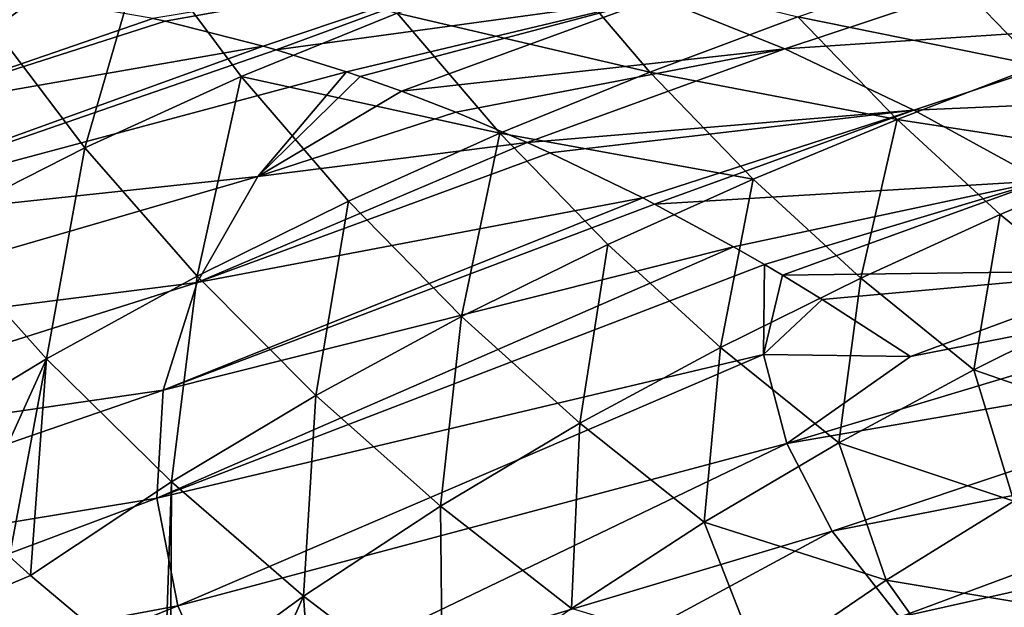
# Model space of a CAD drawing. Header units: metres. Extents: x -106 to 264, y -111 to 81.
# Tile 226 of 549: x 152 to 164, y 20 to 27. Entities that reach past the tile are written whole.
import ezdxf

# ---------------------------------------------------------------- set-up
doc = ezdxf.new("R2010")
doc.units = ezdxf.units.M
doc.layers.add('solid_20422013', color=7, linetype='CONTINUOUS')

msp = doc.modelspace()

# ---------------------------------------------------------------- linework, layer by layer
at = {"layer": 'solid_20422013'}
for points in [[(153.06308, 25.665173, 165.268829), (151.786316, 27.346888, 164.384125), (153.790146, 28.173655, 162.120438)], [(155.005463, 26.548683, 162.958939), (153.06308, 25.665173, 165.268829), (153.790146, 28.173655, 162.120438)], [(156.939087, 27.336397, 160.841354), (155.005463, 26.548683, 162.958939), (153.790146, 28.173655, 162.120438)], [(158.598618, 28.046925, 189.11528), (153.90918, 27.271055, 186.075439), (154.060852, 27.238239, 186.46814)], [(158.598618, 28.046925, 189.11528), (154.060852, 27.238239, 186.46814), (155.277023, 26.92745, 189.627365)], [(158.598618, 28.046925, 189.11528), (155.277023, 26.92745, 189.627365), (155.437988, 26.880468, 190.04451)], [(158.598618, 28.046925, 189.11528), (155.437988, 26.880468, 190.04451), (160.169159, 27.530746, 193.094177)], [(160.076202, 26.605522, 159.626755), (156.939087, 27.336397, 160.841354), (158.854935, 28.037195, 158.894409)], [(161.915146, 27.289049, 157.759567), (160.076202, 26.605522, 159.626755), (158.854935, 28.037195, 158.894409)], [(160.169159, 27.530746, 193.094177), (161.754211, 26.892391, 197.061554), (165.003662, 27.974083, 196.15506)], [(165.003662, 27.974083, 196.15506), (161.754211, 26.892391, 197.061554), (166.62114, 27.214054, 200.103134)], [(164.897064, 26.686716, 156.5979), (161.915146, 27.289049, 157.759567), (163.71936, 27.905516, 156.014877)], [(166.603836, 27.29911, 154.877792), (164.897064, 26.686716, 156.5979), (163.71936, 27.905516, 156.014877)], [(152.395233, 27.535666, 182.125778), (151.576843, 27.634197, 179.943497), (146.403793, 26.180159, 177.374771)], [(152.395233, 27.535666, 182.125778), (146.403793, 26.180159, 177.374771), (144.173859, 24.596161, 181.77449)], [(152.457336, 27.526905, 182.289886), (152.395233, 27.535666, 182.125778), (144.173859, 24.596161, 181.77449)], [(150.482132, 26.09041, 186.213577), (152.457336, 27.526905, 182.289886), (144.173859, 24.596161, 181.77449)], [(153.90918, 27.271055, 186.075439), (152.457336, 27.526905, 182.289886), (150.482132, 26.09041, 186.213577)], [(160.169159, 27.530746, 193.094177), (155.437988, 26.880468, 190.04451), (156.311768, 26.605976, 192.287643)], [(160.169159, 27.530746, 193.094177), (156.311768, 26.605976, 192.287643), (156.481445, 26.548697, 192.720032)], [(160.169159, 27.530746, 193.094177), (156.481445, 26.548697, 192.720032), (156.993484, 26.367441, 194.021255)], [(160.169159, 27.530746, 193.094177), (156.993484, 26.367441, 194.021255), (161.754211, 26.892391, 197.061554)], [(154.060852, 27.238239, 186.46814), (153.90918, 27.271055, 186.075439), (150.482132, 26.09041, 186.213577)], [(153.06308, 25.665173, 165.268829), (151.121399, 24.681765, 167.794312), (151.786316, 27.346888, 164.384125)], [(158.213165, 25.846991, 161.636765), (155.005463, 26.548683, 162.958939), (156.939087, 27.336397, 160.841354)], [(160.076202, 26.605522, 159.626755), (158.213165, 25.846991, 161.636765), (156.939087, 27.336397, 160.841354)], [(163.14476, 26.014938, 158.416718), (160.076202, 26.605522, 159.626755), (161.915146, 27.289049, 157.759567)], [(164.897064, 26.686716, 156.5979), (163.14476, 26.014938, 158.416718), (161.915146, 27.289049, 157.759567)], [(155.277023, 26.92745, 189.627365), (154.060852, 27.238239, 186.46814), (150.482132, 26.09041, 186.213577)], [(161.754211, 26.892391, 197.061554), (163.351959, 26.134039, 201.007492), (166.62114, 27.214054, 200.103134)], [(166.62114, 27.214054, 200.103134), (163.351959, 26.134039, 201.007492), (168.229355, 26.344095, 203.989319)], [(155.277023, 26.92745, 189.627365), (150.482132, 26.09041, 186.213577), (148.955276, 24.641005, 190.239456)], [(155.437988, 26.880468, 190.04451), (155.277023, 26.92745, 189.627365), (148.955276, 24.641005, 190.239456)], [(161.754211, 26.892391, 197.061554), (156.993484, 26.367441, 194.021255), (157.669907, 26.107128, 195.737885)], [(161.754211, 26.892391, 197.061554), (157.669907, 26.107128, 195.737885), (158.553589, 25.730089, 197.980286)], [(161.754211, 26.892391, 197.061554), (158.553589, 25.730089, 197.980286), (163.351959, 26.134039, 201.007492)], [(156.311768, 26.605976, 192.287643), (155.437988, 26.880468, 190.04451), (148.955276, 24.641005, 190.239456)], [(166.123703, 25.557762, 157.167145), (163.14476, 26.014938, 158.416718), (164.897064, 26.686716, 156.5979)], [(155.212051, 25.310934, 195.875519), (156.311768, 26.605976, 192.287643), (148.955276, 24.641005, 190.239456)], [(154.457413, 24.073296, 166.166718), (153.06308, 25.665173, 165.268829), (155.005463, 26.548683, 162.958939)], [(156.336685, 25.005507, 163.809952), (154.457413, 24.073296, 166.166718), (155.005463, 26.548683, 162.958939)], [(158.213165, 25.846991, 161.636765), (156.336685, 25.005507, 163.809952), (155.005463, 26.548683, 162.958939)], [(156.481445, 26.548697, 192.720032), (156.311768, 26.605976, 192.287643), (155.212051, 25.310934, 195.875519)], [(156.993484, 26.367441, 194.021255), (156.481445, 26.548697, 192.720032), (155.212051, 25.310934, 195.875519)], [(161.359283, 25.276693, 160.353439), (158.213165, 25.846991, 161.636765), (160.076202, 26.605522, 159.626755)], [(163.14476, 26.014938, 158.416718), (161.359283, 25.276693, 160.353439), (160.076202, 26.605522, 159.626755)], [(157.669907, 26.107128, 195.737885), (156.993484, 26.367441, 194.021255), (155.212051, 25.310934, 195.875519)], [(163.351959, 26.134039, 201.007492), (164.955139, 25.254879, 204.925598), (168.229355, 26.344095, 203.989319)], [(158.553589, 25.730089, 197.980286), (157.669907, 26.107128, 195.737885), (155.212051, 25.310934, 195.875519)], [(163.351959, 26.134039, 201.007492), (158.553589, 25.730089, 197.980286), (158.83429, 25.603008, 198.687515)], [(163.351959, 26.134039, 201.007492), (158.83429, 25.603008, 198.687515), (159.988068, 25.044571, 201.56839)], [(163.351959, 26.134039, 201.007492), (159.988068, 25.044571, 201.56839), (160.136459, 24.968344, 201.936646)], [(163.351959, 26.134039, 201.007492), (160.136459, 24.968344, 201.936646), (164.955139, 25.254879, 204.925598)], [(162.697342, 24.050146, 161.064011), (161.359283, 25.276693, 160.353439), (163.14476, 26.014938, 158.416718)], [(164.426025, 24.837463, 159.058701), (162.697342, 24.050146, 161.064011), (163.14476, 26.014938, 158.416718)], [(166.123703, 25.557762, 157.167145), (164.426025, 24.837463, 159.058701), (163.14476, 26.014938, 158.416718)], [(157.739807, 23.572397, 164.657364), (156.336685, 25.005507, 163.809952), (158.213165, 25.846991, 161.636765)], [(159.553375, 24.46488, 162.427261), (157.739807, 23.572397, 164.657364), (158.213165, 25.846991, 161.636765)], [(161.359283, 25.276693, 160.353439), (159.553375, 24.46488, 162.427261), (158.213165, 25.846991, 161.636765)], [(158.553589, 25.730089, 197.980286), (155.212051, 25.310934, 195.875519), (154.456238, 23.994467, 199.53215)], [(158.83429, 25.603008, 198.687515), (158.553589, 25.730089, 197.980286), (154.456238, 23.994467, 199.53215)], [(152.586365, 23.047106, 168.729019), (151.121399, 24.681765, 167.794312), (153.06308, 25.665173, 165.268829)], [(154.457413, 24.073296, 166.166718), (152.586365, 23.047106, 168.729019), (153.06308, 25.665173, 165.268829)], [(159.988068, 25.044571, 201.56839), (158.83429, 25.603008, 198.687515), (154.456238, 23.994467, 199.53215)], [(165.768005, 23.74227, 159.679062), (164.426025, 24.837463, 159.058701), (166.123703, 25.557762, 157.167145)], [(155.212051, 25.310934, 195.875519), (148.955276, 24.641005, 190.239456), (147.797394, 23.152905, 194.372803)], [(154.456238, 23.994467, 199.53215), (155.212051, 25.310934, 195.875519), (147.797394, 23.152905, 194.372803)], [(160.952927, 23.189285, 163.201202), (159.553375, 24.46488, 162.427261), (161.359283, 25.276693, 160.353439)], [(164.955139, 25.254879, 204.925598), (160.136459, 24.968344, 201.936646), (161.114212, 24.438089, 204.359589)], [(162.697342, 24.050146, 161.064011), (160.952927, 23.189285, 163.201202), (161.359283, 25.276693, 160.353439)], [(164.955139, 25.254879, 204.925598), (161.114212, 24.438089, 204.359589), (161.498657, 24.216654, 205.309433)], [(164.955139, 25.254879, 204.925598), (161.498657, 24.216654, 205.309433), (161.722183, 24.084608, 205.860794)], [(164.955139, 25.254879, 204.925598), (161.722183, 24.084608, 205.860794), (166.201508, 24.141966, 208.880554)], [(159.988068, 25.044571, 201.56839), (154.456238, 23.994467, 199.53215), (154.037003, 22.660875, 203.236343)], [(160.136459, 24.968344, 201.936646), (159.988068, 25.044571, 201.56839), (154.037003, 22.660875, 203.236343)], [(161.114212, 24.438089, 204.359589), (160.136459, 24.968344, 201.936646), (154.037003, 22.660875, 203.236343)], [(155.931305, 22.592308, 167.063019), (154.457413, 24.073296, 166.166718), (156.336685, 25.005507, 163.809952)], [(157.739807, 23.572397, 164.657364), (155.931305, 22.592308, 167.063019), (156.336685, 25.005507, 163.809952)], [(164.099564, 22.91143, 161.750549), (162.697342, 24.050146, 161.064011), (164.426025, 24.837463, 159.058701)], [(165.768005, 23.74227, 159.679062), (164.099564, 22.91143, 161.750549), (164.426025, 24.837463, 159.058701)], [(152.586365, 23.047106, 168.729019), (150.731277, 21.923008, 171.530502), (151.121399, 24.681765, 167.794312)], [(159.208069, 22.248354, 165.488403), (157.739807, 23.572397, 164.657364), (159.553375, 24.46488, 162.427261)], [(160.952927, 23.189285, 163.201202), (159.208069, 22.248354, 165.488403), (159.553375, 24.46488, 162.427261)], [(161.114212, 24.438089, 204.359589), (154.037003, 22.660875, 203.236343), (153.957458, 21.320013, 206.960724)], [(161.498657, 24.216654, 205.309433), (161.114212, 24.438089, 204.359589), (153.957458, 21.320013, 206.960724)], [(161.48761, 23.100327, 208.391281), (161.498657, 24.216654, 205.309433), (153.957458, 21.320013, 206.960724)], [(161.722183, 24.084608, 205.860794), (161.498657, 24.216654, 205.309433), (161.48761, 23.100327, 208.391281)], [(169.229187, 24.240702, 210.461411), (163.310257, 23.077778, 209.756042), (161.777618, 21.999189, 211.449799)], [(169.631454, 23.349577, 212.936615), (169.229187, 24.240702, 210.461411), (161.777618, 21.999189, 211.449799)], [(169.229187, 24.240702, 210.461411), (166.201508, 24.141966, 208.880554), (163.310257, 23.077778, 209.756042)], [(162.217758, 23.783247, 207.080719), (161.722183, 24.084608, 205.860794), (161.48761, 23.100327, 208.391281)], [(166.201508, 24.141966, 208.880554), (161.722183, 24.084608, 205.860794), (162.217758, 23.783247, 207.080719)], [(166.201508, 24.141966, 208.880554), (162.217758, 23.783247, 207.080719), (163.310257, 23.077778, 209.756042)], [(154.456238, 23.994467, 199.53215), (147.797394, 23.152905, 194.372803), (147.016861, 21.636868, 198.583771)], [(154.037003, 22.660875, 203.236343), (154.456238, 23.994467, 199.53215), (147.016861, 21.636868, 198.583771)], [(154.140945, 21.521919, 169.664932), (152.586365, 23.047106, 168.729019), (154.457413, 24.073296, 166.166718)], [(155.931305, 22.592308, 167.063019), (154.140945, 21.521919, 169.664932), (154.457413, 24.073296, 166.166718)], [(162.420517, 22.006405, 163.94902), (160.952927, 23.189285, 163.201202), (162.697342, 24.050146, 161.064011)], [(164.099564, 22.91143, 161.750549), (162.420517, 22.006405, 163.94902), (162.697342, 24.050146, 161.064011)], [(163.310257, 23.077778, 209.756042), (162.217758, 23.783247, 207.080719), (161.48761, 23.100327, 208.391281)], [(166.189468, 22.187574, 161.576355), (164.099564, 22.91143, 161.750549), (165.768005, 23.74227, 159.679062)], [(157.478058, 21.22098, 167.943832), (155.931305, 22.592308, 167.063019), (157.739807, 23.572397, 164.657364)], [(159.208069, 22.248354, 165.488403), (157.478058, 21.22098, 167.943832), (157.739807, 23.572397, 164.657364)], [(169.631454, 23.349577, 212.936615), (161.777618, 21.999189, 211.449799), (162.341522, 20.910305, 214.474304)], [(170.258224, 22.47345, 215.370148), (169.631454, 23.349577, 212.936615), (162.341522, 20.910305, 214.474304)], [(161.48761, 23.100327, 208.391281), (153.957458, 21.320013, 206.960724), (154.218185, 19.981792, 210.67778)], [(161.777618, 21.999189, 211.449799), (161.48761, 23.100327, 208.391281), (154.218185, 19.981792, 210.67778)], [(160.748978, 21.021082, 166.291626), (159.208069, 22.248354, 165.488403), (160.952927, 23.189285, 163.201202)], [(162.420517, 22.006405, 163.94902), (160.748978, 21.021082, 166.291626), (160.952927, 23.189285, 163.201202)], [(163.310257, 23.077778, 209.756042), (161.48761, 23.100327, 208.391281), (161.777618, 21.999189, 211.449799)], [(152.586365, 23.047106, 168.729019), (151.665375, 21.018559, 172.075211), (150.731277, 21.923008, 171.530502)], [(152.586365, 23.047106, 168.729019), (152.127075, 20.595116, 172.337051), (151.665375, 21.018559, 172.075211)], [(152.586365, 23.047106, 168.729019), (152.388077, 20.361309, 172.484116), (152.127075, 20.595116, 172.337051)], [(154.140945, 21.521919, 169.664932), (152.388077, 20.361309, 172.484116), (152.586365, 23.047106, 168.729019)], [(164.595535, 21.282948, 163.760422), (162.420517, 22.006405, 163.94902), (164.099564, 22.91143, 161.750549)], [(166.189468, 22.187574, 161.576355), (164.595535, 21.282948, 163.760422), (164.099564, 22.91143, 161.750549)], [(154.037003, 22.660875, 203.236343), (147.016861, 21.636868, 198.583771), (146.619339, 20.103849, 202.841888)], [(153.957458, 21.320013, 206.960724), (154.037003, 22.660875, 203.236343), (146.619339, 20.103849, 202.841888)], [(155.778503, 20.104755, 170.587067), (154.140945, 21.521919, 169.664932), (155.931305, 22.592308, 167.063019)], [(157.478058, 21.22098, 167.943832), (155.778503, 20.104755, 170.587067), (155.931305, 22.592308, 167.063019)], [(170.258224, 22.47345, 215.370148), (162.341522, 20.910305, 214.474304), (163.175278, 19.841478, 217.443085)], [(171.104828, 21.618797, 217.744034), (170.258224, 22.47345, 215.370148), (163.175278, 19.841478, 217.443085)], [(159.103027, 19.949497, 168.795639), (157.478058, 21.22098, 167.943832), (159.208069, 22.248354, 165.488403)], [(160.748978, 21.021082, 166.291626), (159.103027, 19.949497, 168.795639), (159.208069, 22.248354, 165.488403)], [(163.008591, 20.301636, 166.073853), (160.748978, 21.021082, 166.291626), (162.420517, 22.006405, 163.94902)], [(164.595535, 21.282948, 163.760422), (163.008591, 20.301636, 166.073853), (162.420517, 22.006405, 163.94902)], [(161.777618, 21.999189, 211.449799), (154.218185, 19.981792, 210.67778), (154.817261, 18.656103, 214.360031)], [(162.341522, 20.910305, 214.474304), (161.777618, 21.999189, 211.449799), (154.817261, 18.656103, 214.360031)], [(154.140945, 21.521919, 169.664932), (154.051086, 18.961945, 173.397476), (152.388077, 20.361309, 172.484116)], [(154.140945, 21.521919, 169.664932), (154.127426, 18.9014, 173.438095), (154.051086, 18.961945, 173.397476)], [(155.778503, 20.104755, 170.587067), (154.127426, 18.9014, 173.438095), (154.140945, 21.521919, 169.664932)], [(171.104828, 21.618797, 217.744034), (163.175278, 19.841478, 217.443085), (164.272903, 18.800365, 220.334885)], [(172.165039, 20.791937, 220.040726), (171.104828, 21.618797, 217.744034), (164.272903, 18.800365, 220.334885)], [(153.957458, 21.320013, 206.960724), (146.619339, 20.103849, 202.841888), (146.607666, 18.564934, 207.116379)], [(154.218185, 19.981792, 210.67778), (153.957458, 21.320013, 206.960724), (146.607666, 18.564934, 207.116379)], [(165.583847, 19.874035, 165.334686), (163.008591, 20.301636, 166.073853), (164.595535, 21.282948, 163.760422)], [(157.501083, 18.78936, 171.479568), (155.778503, 20.104755, 170.587067), (157.478058, 21.22098, 167.943832)], [(159.103027, 19.949497, 168.795639), (157.501083, 18.78936, 171.479568), (157.478058, 21.22098, 167.943832)], [(162.341522, 20.910305, 214.474304), (154.817261, 18.656103, 214.360031), (155.750244, 17.352741, 217.980255)], [(163.175278, 19.841478, 217.443085), (162.341522, 20.910305, 214.474304), (155.750244, 17.352741, 217.980255)], [(161.44902, 19.238075, 168.53244), (159.103027, 19.949497, 168.795639), (160.748978, 21.021082, 166.291626)], [(163.008591, 20.301636, 166.073853), (161.44902, 19.238075, 168.53244), (160.748978, 21.021082, 166.291626)], [(172.165039, 20.791937, 220.040726), (164.272903, 18.800365, 220.334885), (165.626526, 17.794428, 223.128983)], [(149.703461, 19.227785, 176.148468), (152.127075, 20.595116, 172.337051), (152.388077, 20.361309, 172.484116)], [(149.703461, 19.227785, 176.148468), (152.388077, 20.361309, 172.484116), (154.051086, 18.961945, 173.397476)], [(164.068298, 18.81646, 167.777222), (161.44902, 19.238075, 168.53244), (163.008591, 20.301636, 166.073853)], [(165.583847, 19.874035, 165.334686), (164.068298, 18.81646, 167.777222), (163.008591, 20.301636, 166.073853)], [(155.778503, 20.104755, 170.587067), (154.960129, 18.261364, 173.871597), (154.127426, 18.9014, 173.438095)], [(155.778503, 20.104755, 170.587067), (155.963699, 17.538448, 174.368195), (154.960129, 18.261364, 173.871597)], [(157.501083, 18.78936, 171.479568), (155.963699, 17.538448, 174.368195), (155.778503, 20.104755, 170.587067)], [(154.218185, 19.981792, 210.67778), (146.607666, 18.564934, 207.116379), (146.981949, 17.031246, 211.376373)], [(154.817261, 18.656103, 214.360031), (154.218185, 19.981792, 210.67778), (146.981949, 17.031246, 211.376373)]]:
    msp.add_3dface(points, dxfattribs=at)

doc.saveas('drawing.dxf')
